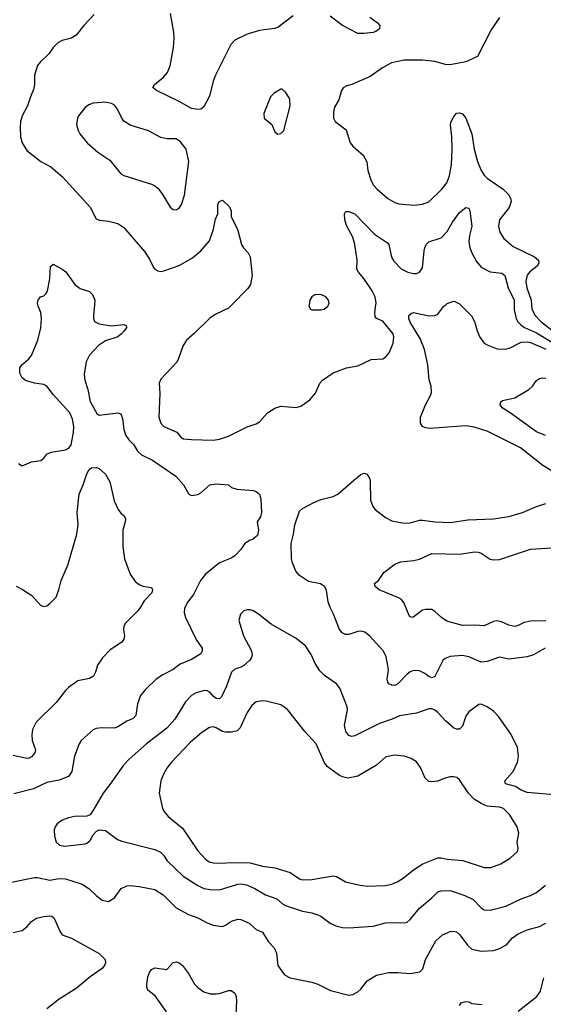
# Model space of a CAD drawing. Header units: inches. Extents: x 1834610 to 2027685, y 642842 to 774116.
# Tile 337 of 632: x 1952533 to 1955934, y 695458 to 701850. Entities that reach past the tile are written whole.
import ezdxf

# ---------------------------------------------------------------- set-up
doc = ezdxf.new("R2010")
doc.units = ezdxf.units.IN
doc.header["$MEASUREMENT"] = 0
doc.layers.add('B9659', color=7, linetype='Continuous')
doc.layers.add('B9750', color=7, linetype='Continuous')

msp = doc.modelspace()

# ---------------------------------------------------------------- linework, layer by layer
at = {"layer": 'B9659', "color": 5}
for points, elevation in [([(1953019.1, 700000), (1953012.2, 699930), (1953012.4, 699910), (1953019.1, 699890), (1953050, 699876.5), (1953130, 699862.4), (1953210.4, 699870.4), (1953224.7, 699864.7), (1953226.8, 699850), (1953212.7, 699830), (1953195.3, 699810), (1953170, 699791.1), (1953090, 699765.2), (1953044.1, 699735.9), (1952987.3, 699672.7), (1952965.8, 699630), (1952953, 699550), (1952956.1, 699510), (1952976.3, 699450), (1952991.1, 699371.1), (1953033.5, 699293.5), (1953050, 699282.3), (1953170, 699296.9), (1953191.1, 699291.1), (1953201.8, 699261.8), (1953209.3, 699190), (1953222.8, 699150), (1953241.7, 699121.7), (1953275.3, 699090), (1953299.5, 699050), (1953325.4, 699025.4), (1953394.9, 698990), (1953547.8, 698887.7), (1953596.3, 698830), (1953632, 698770), (1953650, 698761), (1953690, 698767.3), (1953710, 698778.8), (1953769, 698830), (1953810, 698838), (1953890, 698830.8), (1953910, 698814), (1953942.8, 698802.8), (1954052.8, 698792.8), (1954070, 698787.7), (1954090.5, 698770), (1954098.7, 698738.7), (1954103.7, 698650), (1954097.4, 698622.6), (1954076.3, 698590), (1954084, 698536), (1954077.3, 698502.7), (1954044.9, 698475.1), (1954030, 698472), (1953996.3, 698450), (1953968.9, 698411.1), (1953930, 698369.3), (1953906.4, 698353.6), (1953830, 698323.6), (1953740.9, 698250), (1953707.1, 698210), (1953661.5, 698118.5), (1953625.7, 698070), (1953603.7, 698030), (1953601.1, 698001.1), (1953610.4, 697970), (1953681.8, 697821.8), (1953717.6, 697770), (1953719.5, 697750), (1953710, 697732.7), (1953650, 697696), (1953574.6, 697665.4), (1953530, 697632.6), (1953462, 697598), (1953419.5, 697570), (1953350, 697502.9), (1953317.5, 697462.5), (1953297.4, 697410), (1953287.8, 697332.2), (1953270, 697313), (1953230, 697296.1), (1953170, 697258.7), (1953150, 697251.8), (1953066.3, 697253.7), (1953030.3, 697249.7), (1953010, 697240.5), (1952990, 697223.6), (1952933, 697170), (1952920.3, 697150), (1952890.2, 697069.8), (1952872.8, 696970), (1952850, 696937.6), (1952790, 696913.5), (1952710, 696897.4), (1952622.9, 696857.1), (1952494.4, 696825.6)], 440), ([(1952525.3, 698970), (1952550, 698954.6), (1952610, 698979.1), (1952670, 698987.7), (1952690, 699002.8), (1952710, 699030.3), (1952738.2, 699041.8), (1952830, 699056.8), (1952851.8, 699068.2), (1952866.6, 699090), (1952882.1, 699170), (1952884.8, 699210), (1952876.2, 699256.2), (1952857.9, 699297.9), (1952750, 699418), (1952710, 699471.1), (1952690, 699481.8), (1952629.8, 699489.8), (1952570, 699507.8), (1952550, 699524.5), (1952534.5, 699554.5), (1952535.1, 699590), (1952547.3, 699610), (1952591.8, 699648.2), (1952609.8, 699670.2), (1952651.6, 699770), (1952669.5, 699850), (1952674.5, 699910), (1952669.5, 699949.5), (1952652.7, 699990), (1952651.1, 700000)], 440), ([(1953911.2, 700000), (1953890, 699978.4), (1953803, 699937), (1953767.3, 699912.7), (1953667.1, 699812.9), (1953616.4, 699770), (1953593.7, 699730), (1953565.7, 699650), (1953553, 699627), (1953450, 699517.2), (1953439.3, 699490), (1953444.4, 699424.4), (1953437, 699270), (1953450.3, 699230.3), (1953470.2, 699210.2), (1953553.3, 699173.3), (1953580.3, 699140.2), (1953598, 699130), (1953650, 699124.4), (1953790, 699120.8), (1953830, 699127.6), (1953890, 699146.3), (1954010, 699207), (1954070, 699226), (1954090, 699240.4), (1954142.4, 699297.6), (1954190, 699328.4), (1954230, 699341.3), (1954330, 699333), (1954359.6, 699340.4), (1954417.5, 699382.5), (1954454.2, 699425.8), (1954483.7, 699490), (1954499.3, 699510), (1954570, 699558), (1954655.3, 699590), (1954730, 699603), (1954816.9, 699643.1), (1954891, 699649), (1954910, 699659.3), (1954932.8, 699687.2), (1954959.4, 699750), (1954964, 699790), (1954958.5, 699810), (1954892.9, 699892.9), (1954851.8, 699910), (1954842.3, 699922.3), (1954840.3, 699950), (1954846.9, 700000)], 460), ([(1954413.5, 700000), (1954412, 699990), (1954422, 699970), (1954430, 699966), (1954490, 699966.8), (1954510, 699971.3), (1954534, 699990), (1954539, 700000)], 480), ([(1955996.2, 698916.2), (1955930, 698956.2), (1955785.6, 699070), (1955570, 699178.7), (1955485.3, 699205.3), (1955430, 699214.2), (1955196.6, 699196.6), (1955170, 699199.5), (1955149.2, 699210), (1955137.2, 699230), (1955137, 699270), (1955169.6, 699350), (1955200.7, 699410), (1955207.3, 699430), (1955206, 699470), (1955192.6, 699512.6), (1955185.1, 699610), (1955161.8, 699710), (1955136.8, 699776.8), (1955070, 699886), (1955061, 699910), (1955060.7, 699930), (1955076.3, 699943.7), (1955091.7, 699948.3), (1955190, 699928.2), (1955230, 699930.4), (1955250, 699939.1), (1955287.3, 699990), (1955300.1, 700000)], 440), ([(1955395.9, 700000), (1955467.5, 699927.5), (1955486.4, 699890), (1955503.8, 699830), (1955522.4, 699790), (1955550, 699750.5), (1955570, 699738.7), (1955633.4, 699713.4), (1955690, 699710.2), (1955719.7, 699720.3), (1955790, 699755.6), (1955830, 699758.9), (1955850, 699755.2), (1955950, 699711.8)], 440), ([(1955745.1, 700000), (1955745.5, 699965.5), (1955758.6, 699910), (1955769.6, 699889.6), (1955788.2, 699868.2), (1955811.8, 699851.8), (1955890, 699817), (1956110, 699683)], 460), ([(1955857.5, 700000), (1955859.9, 699970), (1955882.3, 699930), (1955917.6, 699890), (1955990, 699833.5), (1956090, 699778.8), (1956170, 699751.8), (1956230, 699736), (1956270, 699732.2), (1956470, 699747.3), (1956590, 699775.8), (1956690, 699786.6), (1956730, 699799.1), (1956904.4, 699890), (1956932.4, 699910), (1956948.4, 699930), (1956951.1, 699950), (1956925.1, 699990), (1956915.8, 700000)], 480), ([(1955949.4, 699150), (1955890, 699174.2), (1955718.2, 699298.2), (1955667, 699330), (1955653.2, 699350), (1955659, 699370), (1955670, 699377.3), (1955750, 699395.8), (1955841.2, 699450), (1955863.7, 699470), (1955890, 699506.8), (1955910, 699520.7), (1955930, 699524.9), (1955950, 699522)], 420), ([(1952510, 698172.2), (1952551.6, 698151.5), (1952612.1, 698112.1), (1952668.6, 698048.6), (1952682.8, 698042.8), (1952690, 698040.5), (1952710, 698046), (1952730, 698059.3), (1952770, 698102), (1952788.2, 698150), (1952803.1, 698210), (1952846, 698310), (1952905.4, 698510), (1952912.6, 698570), (1952907.1, 698650), (1952920.5, 698770), (1952946.6, 698830), (1952970, 698902), (1952984, 698930), (1953000.1, 698939.9), (1953030, 698944), (1953050, 698937.3), (1953090, 698900.7), (1953118.4, 698850), (1953146.2, 698726.2), (1953173.4, 698670), (1953190, 698646.8), (1953210.8, 698630), (1953220.7, 698610), (1953219.1, 698590), (1953203.1, 698536.9), (1953202.6, 698430), (1953214, 698350), (1953250.4, 698250.4), (1953282.6, 698202.6), (1953310, 698184), (1953333.2, 698173.2), (1953390, 698164.7), (1953396.3, 698150), (1953392.4, 698130), (1953341.4, 698078.6), (1953314.6, 698030), (1953298, 698010), (1953219.3, 697930), (1953210.4, 697910), (1953208.2, 697890), (1953213, 697850), (1953210, 697828.7), (1953196, 697810), (1953121.1, 697758.9), (1953071.4, 697708.6), (1953039.2, 697660.8), (1953025.5, 697614.5), (1953011.9, 697588.1), (1952987.3, 697572.7), (1952910, 697557.4), (1952850, 697514), (1952830, 697496.2), (1952770, 697418), (1952641.3, 697290), (1952617.5, 697242.5), (1952611.7, 697208.3), (1952614.3, 697170), (1952636, 697110), (1952631.8, 697090), (1952610, 697064.4), (1952590, 697053.7), (1952570, 697056.8), (1952490, 697073.1)], 420), ([(1955945.5, 697770), (1955870, 697726), (1955830, 697713), (1955710, 697699.1), (1955650, 697711.1), (1955570, 697683.5), (1955530, 697678.5), (1955450, 697713.3), (1955410, 697723.5), (1955330, 697716.9), (1955296.4, 697703.6), (1955282, 697690), (1955230, 697586.6), (1955210, 697578.7), (1955190, 697586), (1955164.9, 697604.9), (1955130, 697622.4), (1955090, 697624.8), (1955070, 697617.2), (1955050, 697602.3), (1954990, 697539.6), (1954970, 697527.6), (1954950, 697529.4), (1954930, 697539), (1954923.7, 697550), (1954920.5, 697570), (1954927.6, 697630), (1954925.2, 697654.8), (1954913.8, 697713.8), (1954896.9, 697750), (1954806, 697850), (1954775, 697875), (1954750, 697880.9), (1954730, 697878.8), (1954670, 697858.8), (1954650, 697859.2), (1954627.8, 697870), (1954610.9, 697890.9), (1954571.8, 697991.8), (1954550, 698033.2), (1954537.4, 698070), (1954526, 698146), (1954512.3, 698170), (1954487.5, 698187.5), (1954410, 698202.4), (1954350, 698242.4), (1954326.3, 698270), (1954304.7, 698324.8), (1954299.7, 698350), (1954295.6, 698450), (1954311.5, 698510), (1954320.7, 698570), (1954350, 698658.8), (1954370, 698676.3), (1954443.3, 698716.7), (1954490, 698735.5), (1954570, 698755.5), (1954599, 698770), (1954700.5, 698859.5), (1954750, 698897.1), (1954770, 698906), (1954790, 698900.5), (1954806.4, 698870), (1954810.3, 698850), (1954812.2, 698730), (1954827, 698690), (1954841.6, 698670), (1954910, 698619.5), (1954950, 698596.5), (1955030, 698582), (1955070, 698584.4), (1955130, 698600.2), (1955150, 698601.3), (1955230, 698590.2), (1955330, 698586), (1955444.4, 698604.4), (1955609.7, 698610.3), (1955710, 698625.3), (1955799, 698650), (1955889.7, 698690.3), (1955949.6, 698710.4)], 440), ([(1955950, 697947.2), (1955850, 697945.1), (1955810, 697937.7), (1955770, 697916.8), (1955750, 697912), (1955710, 697919.2), (1955662.2, 697942.2), (1955630, 697946.9), (1955610, 697942.6), (1955550, 697915.4), (1955490, 697920.3), (1955410, 697916.4), (1955306.6, 697946.6), (1955272.3, 697970), (1955230, 698009.3), (1955210, 698020.9), (1955170, 698022), (1955150, 698016.2), (1955086, 697970), (1955070, 697973.2), (1955063.3, 697983.3), (1955027.6, 698067.6), (1955010, 698087.6), (1954990, 698099.7), (1954868.7, 698148.7), (1954842.7, 698170), (1954837.2, 698190), (1954864.5, 698210), (1954899.4, 698260.6), (1954970, 698316.4), (1955009.8, 698330.2), (1955090, 698339.6), (1955130, 698348.9), (1955210, 698384), (1955390, 698380.9), (1955490, 698395.6), (1955510, 698394.2), (1955530, 698386.5), (1955590, 698347.7), (1955610, 698344), (1955650, 698346.9), (1955850, 698414), (1955990, 698421.2)], 420), ([(1956030, 696815), (1955830, 696832.5), (1955790, 696849), (1955753.2, 696873.2), (1955689.6, 696890), (1955684.2, 696910), (1955739.2, 696970), (1955766.9, 697030), (1955772.8, 697070), (1955766.2, 697126.2), (1955724.5, 697210), (1955644.9, 697324.9), (1955610, 697360.7), (1955569.3, 697390), (1955530, 697407.3), (1955516.1, 697403.9), (1955450, 697357), (1955430, 697329.3), (1955410, 697263.7), (1955390, 697244), (1955370, 697243.5), (1955350, 697253.8), (1955298.2, 697298.2), (1955250, 697352.8), (1955230, 697368.4), (1955210, 697375.4), (1955190, 697375.8), (1955111.4, 697348.6), (1954999.1, 697330), (1954951.5, 697308.5), (1954870, 697282.3), (1954710, 697200.4), (1954690, 697196.4), (1954670, 697204), (1954651.2, 697230), (1954643.5, 697270), (1954662.4, 697370), (1954659.6, 697390), (1954613.3, 697510), (1954590, 697539.3), (1954512.2, 697592.3), (1954482.4, 697622.4), (1954452.6, 697670), (1954425.4, 697730), (1954390, 697785.6), (1954330, 697833.3), (1954166.2, 697926.2), (1954085.2, 697990), (1954050, 698012.3), (1954030, 698019.3), (1954010, 698019.3), (1953990, 698012.7), (1953967.3, 697990), (1953957.3, 697950), (1953986, 697850), (1954037.2, 697757.2), (1954042.4, 697730), (1954038.4, 697710), (1954025.3, 697690), (1953990, 697657.8), (1953970, 697646.8), (1953930, 697634.5), (1953910, 697615.1), (1953876.2, 697523.8), (1953844.8, 697455.2), (1953830, 697441), (1953810, 697443.5), (1953790, 697458), (1953770, 697482), (1953750, 697493.7), (1953734.6, 697494.6), (1953679.4, 697480.6), (1953650, 697463.5), (1953610, 697421.6), (1953540.3, 697310), (1953487.9, 697250), (1953356, 697150), (1953243.7, 697050), (1953208.4, 697011.6), (1953126.1, 696893.9), (1953074.9, 696830), (1953015.5, 696724.5), (1952990.7, 696689.3), (1952970, 696679), (1952890, 696677.2), (1952850, 696669), (1952810, 696653.2), (1952776, 696630), (1952762.8, 696610), (1952757.3, 696590), (1952759.1, 696550), (1952770.5, 696510.5), (1952792.4, 696492.4), (1952825.5, 696485.5), (1952958.9, 696501.1), (1952970, 696504), (1952990, 696521), (1953010, 696558), (1953030, 696581), (1953050, 696591), (1953090, 696586), (1953169.1, 696529.1), (1953196.7, 696516.7), (1953410, 696463.2), (1953446.9, 696446.9), (1953466.7, 696426.7), (1953491.3, 696390), (1953596.1, 696290), (1953690, 696230.2), (1953730, 696211.1), (1953770, 696203.2), (1953830, 696201.6), (1953950, 696237.8), (1953970, 696240.7), (1954006.3, 696233.7), (1954060.4, 696210), (1954130, 696169.1), (1954203.6, 696143.6), (1954240.3, 696110), (1954258.9, 696098.9), (1954370, 696063.2), (1954430, 696051.8), (1954470, 696038.4), (1954490.2, 696030.2), (1954550, 695985.5), (1954587.5, 695967.5), (1954630, 695957), (1954670, 695954.6), (1954830, 695966), (1954910, 695986.5), (1954970, 695990.2), (1955030, 695986.3), (1955050, 695992), (1955070, 696008.5), (1955130, 696082.3), (1955210, 696148.8), (1955250, 696188.9), (1955270, 696195), (1955330, 696196.8), (1955424.6, 696164.6), (1955478.8, 696138.8), (1955530, 696085.5), (1955550, 696072.7), (1955590, 696068.8), (1955690, 696095.2), (1955790, 696143.2), (1955850, 696163.9), (1955890, 696184.9), (1955948.8, 696231.2)], 460), ([(1952470, 696248.4), (1952630, 696282.4), (1952650, 696281.8), (1952730, 696263.2), (1952790, 696274), (1952830, 696272.9), (1952938, 696238), (1952981.6, 696210), (1953030, 696163.8), (1953070, 696134.9), (1953110, 696125.5), (1953149.7, 696150.3), (1953192.7, 696210), (1953230, 696228.4), (1953250, 696230.3), (1953310, 696223.1), (1953410, 696203.1), (1953464.9, 696170), (1953550, 696084.9), (1953630, 696040.9), (1953690, 696019.5), (1953750, 695987.4), (1953790, 695971.7), (1953850, 695964.2), (1953870, 695971.8), (1953910, 695998), (1953950, 696010.3), (1953970, 696008.4), (1954024.5, 695984.5), (1954070, 695944.4), (1954110, 695926), (1954147, 695867), (1954185.7, 695825.7), (1954201.3, 695790), (1954210.4, 695710), (1954254, 695650), (1954290, 695630.4), (1954430, 695601.1), (1954470, 695588.9), (1954551.5, 695548.5), (1954670, 695518), (1954697.2, 695522.8), (1954730, 695539.1), (1954750, 695557.3), (1954789.7, 695610.3), (1954850, 695647.7), (1954930, 695664.9), (1954990, 695665.5), (1955070, 695658), (1955131.3, 695668.7), (1955152.2, 695687.8), (1955169.8, 695750), (1955236.3, 695870), (1955279.5, 695910), (1955330, 695931.7), (1955350, 695933.4), (1955370, 695928.7), (1955391.7, 695910), (1955441.3, 695841.3), (1955470, 695817.4), (1955530, 695803.6), (1955610, 695807.4), (1955650, 695820.3), (1955695.8, 695844.2), (1955735.1, 695890), (1955770, 695915.3), (1955830, 695940.9), (1955910, 695962.7), (1955950, 695984.9)], 440), ([(1952490, 695924.6), (1952550, 695938.4), (1952578.9, 695961.1), (1952610, 695995.5), (1952643.3, 696016.7), (1952690, 696028.4), (1952730, 696032.7), (1952742, 696030), (1952757.7, 696017.7), (1952793.2, 695933.2), (1952810, 695910.4), (1952870, 695887.4), (1953048.9, 695788.9), (1953087.7, 695750), (1953090.6, 695730), (1953086.2, 695713.8), (1953068, 695690), (1952990, 695635.8), (1952900, 695560), (1952790, 695492.4), (1952708.7, 695430)], 420), ([(1953487.6, 695410), (1953413.7, 695513.7), (1953365.2, 695550), (1953359.3, 695570), (1953358, 695590), (1953365.6, 695634.4), (1953376, 695664), (1953390, 695684.7), (1953410, 695696), (1953490, 695684.9), (1953529.4, 695730.6), (1953550, 695734), (1953570, 695727.7), (1953590, 695710.6), (1953630, 695658), (1953668.9, 695590), (1953690, 695566.5), (1953730, 695539.6), (1953770, 695527), (1953810, 695526), (1953830, 695528.2), (1953890, 695547.7), (1953907.5, 695547.5), (1953930, 695530.8), (1953938.4, 695510), (1953941.4, 695481.4), (1953936.2, 695390)], 420), ([(1955770, 695414), (1955891.7, 695508.3), (1955915.6, 695544.4), (1955938, 695630)], 420), ([(1955389.6, 695450), (1955402, 695470), (1955430, 695477.3), (1955450, 695473.4), (1955470, 695463), (1955536.7, 695456.7)], 420)]:
    msp.add_lwpolyline(points, dxfattribs=dict(at, elevation=elevation))
at = {"layer": 'B9659', "color": 5, "elevation": 480}
msp.add_lwpolyline([(1954110, 697427.8), (1954070, 697421.6), (1954041.1, 697398.9), (1954010, 697352.3), (1953966.3, 697253.7), (1953946.2, 697233.8), (1953910, 697224.2), (1953870, 697224.7), (1953849.9, 697229.9), (1953810, 697252.8), (1953790, 697258.7), (1953765.5, 697254.5), (1953716.7, 697223.3), (1953641.2, 697158.8), (1953519.5, 697030), (1953489.3, 696990.7), (1953467.5, 696952.5), (1953448.9, 696910), (1953438.9, 696830), (1953460.9, 696730), (1953471.7, 696710), (1953498.5, 696678.5), (1953590, 696602), (1953690, 696455.3), (1953740.1, 696400.1), (1953764, 696384), (1953790, 696376.3), (1953846.3, 696373.7), (1953910, 696379.3), (1954030, 696375.8), (1954110, 696354.4), (1954190, 696343.5), (1954290, 696313.2), (1954350, 696273.1), (1954370, 696266.4), (1954430, 696268.5), (1954570, 696291.5), (1954590, 696287.2), (1954650, 696254.3), (1954732.9, 696232.9), (1954790, 696225.5), (1954910, 696229.2), (1954950, 696237.8), (1954990, 696255.8), (1955023.3, 696276.7), (1955090, 696330.3), (1955150.7, 696369.3), (1955250, 696410.2), (1955270, 696410.2), (1955310, 696399.6), (1955411.6, 696391.5), (1955550, 696345.7), (1955593.9, 696346.1), (1955659, 696370), (1955721.2, 696410), (1955766, 696450), (1955771.8, 696470), (1955764.2, 696510), (1955776, 696570), (1955764.5, 696610), (1955715.1, 696690), (1955675.6, 696730), (1955650, 696739.2), (1955570, 696744.5), (1955530, 696761.4), (1955484.4, 696790), (1955447.2, 696830), (1955390, 696915.6), (1955372, 696930), (1955350, 696936), (1955330, 696935.4), (1955290, 696924.8), (1955250, 696907.6), (1955210, 696902.6), (1955190, 696905.6), (1955166.3, 696926.3), (1955135.8, 696995.8), (1955110, 697032), (1955074.9, 697054.9), (1955030, 697069.6), (1954964.7, 697075.3), (1954910, 697062.7), (1954850.2, 697009.8), (1954730, 696939.2), (1954667, 696927), (1954630, 696934), (1954610, 696944), (1954530, 697002), (1954511.3, 697031.3), (1954459.8, 697150), (1954385.7, 697230), (1954272.6, 697372.6), (1954230, 697403), (1954134.6, 697425.4)], close=True, dxfattribs=at)
at = {"layer": 'B9750', "color": 5}
for points, elevation in [([(1953017.2, 701882.8), (1952950, 701813), (1952899.5, 701750), (1952870, 701731.1), (1952810, 701715.1), (1952780.8, 701699.2), (1952751.4, 701668.6), (1952724.4, 701630), (1952666.2, 701573.8), (1952650, 701552), (1952628.9, 701490), (1952628.7, 701430), (1952623.4, 701396.6), (1952602.6, 701350), (1952584.2, 701290), (1952552, 701230), (1952539.5, 701190), (1952536.4, 701150), (1952539.3, 701090), (1952550.4, 701050), (1952580.6, 701000.6), (1952670, 700928.8), (1952735.6, 700895.6), (1952812.2, 700830), (1952990, 700632.4), (1953030, 700558), (1953050, 700548.2), (1953110, 700542.4), (1953170, 700526.4), (1953210, 700501.6), (1953344.8, 700344.8), (1953376.2, 700296.2), (1953401.7, 700241.7), (1953410.4, 700230.4), (1953430, 700219.1), (1953450, 700216.3), (1953470, 700220.5), (1953570, 700254.4), (1953655.8, 700304.2), (1953710, 700350.5), (1953766.6, 700413.4), (1953791.5, 700490), (1953804.9, 700555.1), (1953819.3, 700590), (1953821.2, 700650), (1953829.4, 700670.6), (1953850, 700678), (1953895.5, 700635.5), (1953906.8, 700610), (1953907.3, 700570), (1953947.7, 700490), (1953974.8, 700390), (1953986.8, 700370), (1954017.6, 700337.6), (1954030.6, 700310), (1954043.1, 700190), (1954032.4, 700130), (1954014.7, 700105.3), (1953911.2, 700000)], 460), ([(1954310, 701875.6), (1954210, 701798.9), (1954187.9, 701792.1), (1954090, 701779.7), (1954010, 701756.9), (1953930, 701717.3), (1953904.4, 701690), (1953804.4, 701490), (1953789.1, 701450), (1953766.1, 701353.9), (1953730, 701284.5), (1953710.3, 701269.8), (1953693.3, 701266.7), (1953650, 701273), (1953570, 701318.5), (1953422, 701390), (1953397.2, 701410), (1953409.3, 701430), (1953465, 701475), (1953492.3, 701507.7), (1953510.9, 701550), (1953532.8, 701670), (1953536.8, 701730), (1953535, 701770), (1953513.8, 701890)], 460), ([(1954807.4, 701867.4), (1954857.3, 701830), (1954872.3, 701812.3), (1954870.8, 701790), (1954847.1, 701772.9), (1954830, 701767.3), (1954770, 701760.5), (1954730, 701761.3), (1954630, 701813.3), (1954550, 701872.3)], 460), ([(1955650, 701864.5), (1955596.4, 701783.6), (1955506.8, 701610), (1955430, 701576.9), (1955330, 701556.9), (1955298.2, 701558.2), (1955230, 701577.7), (1955150, 701587.4), (1955030, 701586.8), (1954949.2, 701570.8), (1954890, 701538), (1954810, 701481.1), (1954690, 701429.6), (1954658.5, 701421.5), (1954633.4, 701406.6), (1954622.8, 701390), (1954606.8, 701330), (1954578, 701282), (1954570.7, 701249.3), (1954570.8, 701210), (1954582.8, 701190), (1954654, 701134), (1954679.5, 701050), (1954696.4, 701030), (1954764.9, 700970), (1954788.3, 700928.3), (1954794.9, 700870), (1954812.9, 700810), (1954830, 700778.4), (1954854, 700750), (1954924.9, 700690), (1954970, 700663.6), (1954995.5, 700655.5), (1955094.2, 700645.8), (1955150, 700651.6), (1955190, 700667), (1955274, 700750), (1955308.1, 700791.9), (1955324.5, 700835.5), (1955337.4, 700910), (1955342, 701010), (1955340.8, 701090), (1955331.5, 701168.5), (1955334.5, 701185.5), (1955350, 701217.3), (1955370, 701243), (1955390, 701246), (1955410, 701238.4), (1955431.7, 701211.7), (1955470.2, 701110), (1955484.7, 701010), (1955505.7, 700930), (1955529.5, 700870), (1955550, 700840.2), (1955570, 700821.4), (1955674.4, 700750), (1955710, 700713), (1955721.1, 700690), (1955725.3, 700670), (1955711.9, 700630), (1955650.2, 700549.8), (1955643.6, 700510), (1955651.5, 700470), (1955678.3, 700430), (1955738.7, 700378.7), (1955876.4, 700310), (1955902.3, 700290), (1955906, 700270), (1955893.7, 700250), (1955847.1, 700212.9), (1955829.3, 700190.7), (1955821.3, 700150), (1955826.4, 700110), (1955855.1, 700030), (1955857.5, 700000)], 480), ([(1954846.9, 700000), (1954848.2, 700010), (1954842.3, 700050), (1954821.9, 700090), (1954769.5, 700169.5), (1954733.8, 700210), (1954722.3, 700230), (1954725.9, 700290), (1954710.8, 700390.8), (1954697.5, 700437.5), (1954658.2, 700510), (1954644.4, 700550), (1954642.9, 700590), (1954650, 700602.8), (1954655.5, 700604.5), (1954670, 700605.5), (1954710, 700588.7), (1954836.7, 700456.7), (1954921.5, 700401.5), (1954930.3, 700390), (1954947.5, 700307.5), (1954963.2, 700283.2), (1955010, 700232.4), (1955054.8, 700210), (1955090, 700202), (1955110, 700202.3), (1955130, 700210.4), (1955150, 700238.8), (1955160.4, 700350), (1955164, 700370), (1955174, 700390), (1955191.2, 700408.8), (1955270, 700434), (1955310, 700475.6), (1955344, 700536), (1955390, 700597.6), (1955430, 700630.3), (1955450, 700626.8), (1955457.6, 700610), (1955468.9, 700510), (1955454.3, 700450), (1955450.1, 700410), (1955457.6, 700370), (1955470, 700337), (1955500, 700280), (1955530, 700244.6), (1955590, 700214), (1955665.3, 700205.2), (1955683.7, 700190), (1955706, 700110), (1955744.8, 700030), (1955745.1, 700000)], 460), ([(1952651.1, 700000), (1952649.6, 700010), (1952652.7, 700030), (1952669.2, 700050), (1952690, 700058), (1952703.7, 700070), (1952713.3, 700086.7), (1952729.7, 700170), (1952732.3, 700247.7), (1952750, 700264), (1952810, 700230.4), (1952832.3, 700212.3), (1952890.7, 700130), (1952926.1, 700106.1), (1952986, 700086), (1953006, 700066), (1953022, 700030), (1953019.1, 700000)], 440), ([(1954539, 700000), (1954544, 700010), (1954539, 700030), (1954522, 700050), (1954490, 700065.2), (1954450, 700064), (1954431.3, 700050), (1954418, 700030), (1954413.5, 700000)], 480), ([(1955300.1, 700000), (1955310, 700007.7), (1955350, 700022.8), (1955359.8, 700019.8), (1955390, 700006), (1955395.9, 700000)], 440)]:
    msp.add_lwpolyline(points, dxfattribs=dict(at, elevation=elevation))
at = {"layer": 'B9750', "color": 5, "elevation": 480}
for points in [[(1954238, 701398), (1954230, 701398), (1954186.4, 701373.6), (1954162, 701350), (1954118, 701242), (1954122, 701210), (1954170.7, 701170.7), (1954190, 701122), (1954210, 701106.8), (1954230, 701112), (1954248.9, 701131.1), (1954289, 701290), (1954288.9, 701328.9), (1954283.1, 701343.1), (1954260.4, 701380.4)], [(1953090, 701314.8), (1953010, 701307.8), (1952982.8, 701297.3), (1952959.5, 701280.5), (1952914.9, 701225.1), (1952908.4, 701210), (1952903.1, 701170), (1952912.2, 701130), (1952923.1, 701110), (1952972.4, 701050), (1953041.3, 700990), (1953117.8, 700937.8), (1953190.6, 700850), (1953210, 700837.6), (1953390, 700782.4), (1953411.7, 700771.7), (1953430, 700756.3), (1953458.7, 700718.7), (1953510, 700632.2), (1953530, 700618), (1953550, 700616), (1953570, 700627.2), (1953584.7, 700650), (1953603.1, 700710), (1953632, 700930), (1953614.3, 701010), (1953577.8, 701057.8), (1953550, 701077.4), (1953490, 701077.3), (1953450, 701085.1), (1953370, 701128.3), (1953250, 701164.7), (1953210, 701192), (1953194.2, 701214.2), (1953168.2, 701270), (1953150, 701294.3), (1953130, 701306.9)]]:
    msp.add_lwpolyline(points, close=True, dxfattribs=at)

doc.saveas('drawing.dxf')
